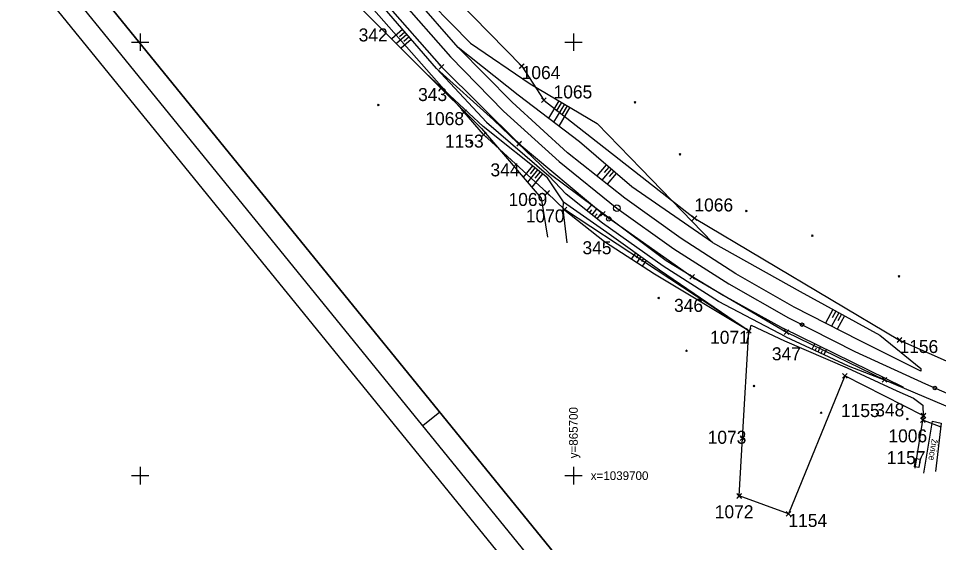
# Model space of a CAD drawing. Extents: x -866402 to -860377, y -1041908 to -1038598.
# Drawn here: x -865828.1 to -865615.7, y -1039715.4 to -1039594.6 of the extents above; entities that cross this region are included whole.
import ezdxf

# ---------------------------------------------------------------- set-up
doc = ezdxf.new("R2010")
doc.units = 0
for name, color, linetype in [('PS 02 trasa', 7, 'Continuous'), ('SZDC', 7, 'Continuous'), ('Vrstva 1', 7, 'Continuous'), ('Vrstva 16', 7, 'Continuous'), ('Vrstva 17', 7, 'Continuous'), ('Vrstva 25', 7, 'Continuous'), ('Vrstva 48', 7, 'Continuous'), ('Vrstva 49', 7, 'Continuous'), ('Vrstva 5', 7, 'Continuous'), ('Vrstva 60', 7, 'Continuous'), ('Vrstva 7', 7, 'Continuous')]:
    doc.layers.add(name, color=color, linetype=linetype)

msp = doc.modelspace()

# ---------------------------------------------------------------- linework, layer by layer
at = {"layer": 'PS 02 trasa'}
msp.add_lwpolyline([(-865802.08, -1039474.24), (-865794.86, -1039498.39), (-865785.65, -1039521.86), (-865775.31, -1039545), (-865761.69, -1039565.9), (-865757.08, -1039572.19), (-865755.1, -1039576.25), (-865752.8, -1039581.36), (-865743.42, -1039590.99), (-865730.44, -1039605.71), (-865712.52, -1039623.45), (-865693.19, -1039639.62), (-865672.58, -1039654.14), (-865650.83, -1039666.89), (-865628.19, -1039677.88), (-865605.51, -1039687.52)], dxfattribs=at)
at = {"layer": 'SZDC'}
for points in [[(-865615.16, -1039688.82), (-865619.36, -1039687.18), (-865619.2, -1039686.17), (-865637.35, -1039677), (-865650.37, -1039708.82), (-865661.76, -1039704.69), (-865660.98, -1039691.33), (-865659.53, -1039666.6), (-865702.06, -1039638.6), (-865706.05, -1039634.81), (-865720.72, -1039621.36), (-865725.25, -1039616.16), (-865755.92, -1039581.35), (-865785.84, -1039535.87), (-865799.85, -1039489.97), (-865807.56, -1039462.89)], [(-865787.18, -1039473.72), (-865783.46, -1039498.15), (-865782.19, -1039506.43), (-865756.49, -1039550.47), (-865738.23, -1039578.68), (-865711.94, -1039605.55), (-865706.85, -1039613.4), (-865672.07, -1039640.62), (-865624.73, -1039668.72), (-865611.2, -1039674.78)]]:
    msp.add_lwpolyline(points, dxfattribs=at)
at = {"layer": 'Vrstva 1'}
msp.add_line((-865730.86, -1039685.38), (-865734.74, -1039688.53), dxfattribs=at)
for points in [[(-866268.65, -1039040.03), (-865473.6, -1040017.5), (-865243.2, -1039830.1), (-866038.25, -1038852.63)], [(-866038.97, -1038859.66), (-865250.23, -1039829.38), (-865472.87, -1040010.47), (-866261.62, -1039040.75)], [(-866254.59, -1039041.47), (-865601.5, -1039844.41), (-865386.61, -1039669.62), (-866039.7, -1038866.69)], [(-866039.7, -1038866.69), (-865386.61, -1039669.62), (-865601.5, -1039844.41), (-866254.59, -1039041.47)]]:
    msp.add_lwpolyline(points, close=True, dxfattribs=at)
msp.add_lwpolyline([(-865806.07, -1039438.63), (-865803.19, -1039456.35), (-865799.75, -1039471.99), (-865795.04, -1039488.67), (-865789.64, -1039504.52), (-865781.76, -1039523.68), (-865773.42, -1039540.56), (-865769.61, -1039547.47), (-865760.78, -1039561.97), (-865750.57, -1039576.64), (-865740.27, -1039589.84), (-865728.38, -1039603.44), (-865716.15, -1039615.93), (-865703.31, -1039627.55), (-865689.97, -1039638.3), (-865676.85, -1039647.69), (-865664.1, -1039655.79), (-865650.33, -1039663.6), (-865635.03, -1039671.36), (-865618.75, -1039678.84), (-865602.04, -1039686.09)], dxfattribs=at)
for centre in [(-865647.23, -1039665.17), (-865616.58, -1039679.78)]:
    msp.add_circle(centre, 0.4, dxfattribs=at)
at = {"layer": 'Vrstva 16'}
msp.add_lwpolyline([(-865619.16, -1039699.39), (-865617.16, -1039687.42), (-865615.12, -1039687.91), (-865616.41, -1039699.06)], dxfattribs=at)
at = {"layer": 'Vrstva 17'}
msp.add_lwpolyline([(-865659.97, -1039669.26), (-865658.96, -1039665.28), (-865651.29, -1039668.88), (-865636.79, -1039675.1), (-865625.32, -1039680.45), (-865621.49, -1039682.1), (-865619.39, -1039683.77), (-865619.25, -1039686.27), (-865621.24, -1039698.26)], dxfattribs=at)
at = {"layer": 'Vrstva 25'}
msp.add_lwpolyline([(-865620.95, -1039696.02), (-865619.96, -1039696.18), (-865620.29, -1039698.15), (-865621.28, -1039697.99), (-865620.95, -1039696.02)], dxfattribs=at)
at = {"layer": 'Vrstva 48'}
for p, q in [((-865739.41, -1039597.14), (-865741.9, -1039599.3)), ((-865738.43, -1039598.27), (-865740.84, -1039600.37)), ((-865738.92, -1039597.7), (-865740.15, -1039598.77)), ((-865737.94, -1039598.84), (-865739.12, -1039599.87)), ((-865737.44, -1039599.4), (-865739.78, -1039601.43)), ((-865703.38, -1039613.53), (-865705.76, -1039617.56)), ((-865702.09, -1039614.3), (-865704.56, -1039618.47)), ((-865702.74, -1039613.92), (-865703.95, -1039615.97)), ((-865700.8, -1039615.06), (-865703.36, -1039619.39)), ((-865701.45, -1039614.68), (-865702.7, -1039616.81)), ((-865709.46, -1039628.53), (-865711.56, -1039631.17)), ((-865692.41, -1039628.35), (-865694.6, -1039630.89)), ((-865708.28, -1039629.46), (-865710.57, -1039632.33)), ((-865708.87, -1039628.99), (-865709.97, -1039630.37)), ((-865707.11, -1039630.4), (-865709.57, -1039633.48)), ((-865707.7, -1039629.93), (-865708.88, -1039631.42)), ((-865691.27, -1039629.33), (-865693.42, -1039631.82)), ((-865691.84, -1039628.84), (-865692.92, -1039630.1)), ((-865690.14, -1039630.31), (-865692.24, -1039632.76)), ((-865690.7, -1039629.82), (-865691.77, -1039631.05)), ((-865696.87, -1039638.93), (-865695.78, -1039637.55)), ((-865696.28, -1039639.4), (-865695.73, -1039638.7)), ((-865695.7, -1039639.86), (-865694.58, -1039638.45)), ((-865694.52, -1039640.79), (-865693.37, -1039639.34)), ((-865695.11, -1039640.33), (-865694.54, -1039639.61)), ((-865685.64, -1039648.61), (-865686.67, -1039650.05)), ((-865685.03, -1039649.04), (-865685.53, -1039649.75)), ((-865684.42, -1039649.48), (-865685.4, -1039650.86)), ((-865683.81, -1039649.91), (-865684.29, -1039650.59)), ((-865683.2, -1039650.35), (-865684.14, -1039651.68)), ((-865640.09, -1039661.69), (-865641.81, -1039664.82)), ((-865638.78, -1039662.42), (-865640.47, -1039665.5)), ((-865639.44, -1039662.06), (-865640.29, -1039663.61)), ((-865637.46, -1039663.14), (-865639.14, -1039666.18)), ((-865638.12, -1039662.78), (-865638.96, -1039664.31)), ((-865644.86, -1039670.8), (-865644.29, -1039669.58)), ((-865644.18, -1039671.11), (-865643.9, -1039670.51)), ((-865643.5, -1039671.43), (-865642.94, -1039670.24)), ((-865642.82, -1039671.74), (-865642.54, -1039671.16)), ((-865642.14, -1039672.06), (-865641.6, -1039670.9))]:
    msp.add_line(p, q, dxfattribs=at)
at = {"layer": 'Vrstva 49'}
for p, q in [((-865726.58, -1039601.24), (-865738.34, -1039587.77)), ((-865714.14, -1039613.9), (-865726.58, -1039601.24)), ((-865734.07, -1039607.15), (-865721.19, -1039619.94)), ((-865720.82, -1039619.46), (-865734.07, -1039607.15)), ((-865718.43, -1039617.94), (-865731.63, -1039606.09)), ((-865720.09, -1039618.51), (-865731.63, -1039606.09)), ((-865685.95, -1039613.73), (-865685.59, -1039614.08)), ((-865685.95, -1039614.08), (-865685.59, -1039613.73)), ((-865745.19, -1039614.34), (-865744.84, -1039614.7)), ((-865745.19, -1039614.7), (-865744.84, -1039614.34)), ((-865701.37, -1039625.52), (-865714.14, -1039613.9)), ((-865705.59, -1039630.26), (-865718.43, -1039617.94)), ((-865723.83, -1039622.98), (-865723.47, -1039623.33)), ((-865723.83, -1039623.33), (-865723.47, -1039622.98)), ((-865688.14, -1039636.02), (-865701.37, -1039625.52)), ((-865675.56, -1039625.72), (-865675.21, -1039626.07)), ((-865675.56, -1039626.07), (-865675.21, -1039625.72)), ((-865705.59, -1039630.26), (-865691.77, -1039640.53)), ((-865675.16, -1039645.3), (-865688.14, -1039636.02)), ((-865660.28, -1039638.81), (-865659.92, -1039639.17)), ((-865660.28, -1039639.17), (-865659.92, -1039638.81)), ((-865691.77, -1039640.53), (-865678.6, -1039650.4)), ((-865662.49, -1039653.47), (-865675.16, -1039645.3)), ((-865645.03, -1039644.5), (-865644.68, -1039644.85)), ((-865645.03, -1039644.85), (-865644.68, -1039644.5)), ((-865678.6, -1039650.4), (-865665.47, -1039658.34)), ((-865625.05, -1039653.85), (-865624.7, -1039654.2)), ((-865625.05, -1039654.2), (-865624.7, -1039653.85)), ((-865665.47, -1039658.34), (-865651.5, -1039666.04)), ((-865680.49, -1039658.87), (-865680.13, -1039659.22)), ((-865680.49, -1039659.22), (-865680.13, -1039658.87)), ((-865623.87, -1039679.59), (-865651.5, -1039666.04)), ((-865619.79, -1039675.87), (-865633.96, -1039668.82)), ((-865674.06, -1039670.99), (-865673.71, -1039671.34)), ((-865674.06, -1039671.34), (-865673.71, -1039670.99)), ((-865619.78, -1039675.28), (-865619.79, -1039675.87)), ((-865658.48, -1039679.17), (-865658.12, -1039679.52)), ((-865658.48, -1039679.52), (-865658.12, -1039679.17)), ((-865642.99, -1039685.29), (-865642.63, -1039685.64)), ((-865642.99, -1039685.64), (-865642.63, -1039685.29)), ((-865623.09, -1039686.72), (-865622.73, -1039687.07)), ((-865623.09, -1039687.07), (-865622.73, -1039686.72))]:
    msp.add_line(p, q, dxfattribs=at)
for points in [[(-865761.07, -1039546.8), (-865755.88, -1039557.76), (-865746.87, -1039571.98), (-865737.22, -1039586.54), (-865723.79, -1039600.27), (-865709.96, -1039609.65), (-865694.5, -1039618.78), (-865684.38, -1039629.26), (-865667.93, -1039646.22)], [(-865731.63, -1039606.09), (-865743.63, -1039592.29), (-865753.54, -1039580.41), (-865764.9, -1039562.64)], [(-865768.67, -1039563.7), (-865757.58, -1039583.86), (-865747.2, -1039594.01), (-865734.07, -1039607.15)], [(-865667.93, -1039646.22), (-865686.54, -1039633.4), (-865698.62, -1039623), (-865712.76, -1039612.22), (-865726.58, -1039601.24)], [(-865721.19, -1039619.94), (-865707.42, -1039636), (-865706.01, -1039644.99)], [(-865701.43, -1039646.28), (-865702.39, -1039638.53), (-865702.27, -1039636.85), (-865705.97, -1039631.3), (-865720.82, -1039619.46)], [(-865720.09, -1039618.51), (-865705.7, -1039630.83), (-865701.7, -1039635.11)], [(-865702.27, -1039636.85), (-865692.29, -1039643.87), (-865680.1, -1039652.55), (-865659.53, -1039666.6)], [(-865650.97, -1039667.95), (-865666.54, -1039659.84), (-865679.26, -1039651.7), (-865693.27, -1039641.78), (-865701.7, -1039635.11)], [(-865659.53, -1039666.6), (-865681.29, -1039653.53), (-865692.83, -1039646.05), (-865702.39, -1039638.53)], [(-865667.93, -1039646.22), (-865647.7, -1039657.51), (-865629.3, -1039667.62), (-865619.78, -1039675.28)], [(-865633.96, -1039668.82), (-865649.02, -1039661.15), (-865662.49, -1039653.47)], [(-865650.97, -1039667.95), (-865636.57, -1039674.65), (-865623.87, -1039679.59)]]:
    msp.add_lwpolyline(points, dxfattribs=at)
at = {"layer": 'Vrstva 5'}
for p, q in [((-865800, -1039598), (-865800, -1039602)), ((-865700, -1039598), (-865700, -1039602)), ((-865802, -1039600), (-865798, -1039600)), ((-865702, -1039600), (-865698, -1039600)), ((-865800, -1039698), (-865800, -1039702)), ((-865700, -1039698), (-865700, -1039702)), ((-865802, -1039700), (-865798, -1039700)), ((-865702, -1039700), (-865698, -1039700))]:
    msp.add_line(p, q, dxfattribs=at)
at = {"layer": 'Vrstva 60'}
for p, q in [((-865729.99, -1039606.16), (-865730.99, -1039605.16)), ((-865729.99, -1039605.26), (-865730.99, -1039606.26)), ((-865730.89, -1039606.16), (-865729.89, -1039605.16)), ((-865730.89, -1039605.26), (-865729.89, -1039606.26)), ((-865711.49, -1039606), (-865712.49, -1039605)), ((-865711.49, -1039605.1), (-865712.49, -1039606.1)), ((-865712.39, -1039606), (-865711.39, -1039605)), ((-865712.39, -1039605.1), (-865711.39, -1039606.1)), ((-865730.44, -1039605.71), (-865730.44, -1039605.71)), ((-865711.94, -1039605.55), (-865711.94, -1039605.55)), ((-865706.4, -1039613.85), (-865707.4, -1039612.85)), ((-865706.4, -1039612.95), (-865707.4, -1039613.95)), ((-865707.3, -1039613.85), (-865706.3, -1039612.85)), ((-865707.3, -1039612.95), (-865706.3, -1039613.95)), ((-865706.85, -1039613.4), (-865706.85, -1039613.4)), ((-865724.8, -1039616.61), (-865725.8, -1039615.61)), ((-865724.8, -1039615.71), (-865725.8, -1039616.71)), ((-865725.7, -1039616.61), (-865724.7, -1039615.61)), ((-865725.7, -1039615.71), (-865724.7, -1039616.71)), ((-865725.25, -1039616.16), (-865725.25, -1039616.16)), ((-865720.27, -1039621.81), (-865721.27, -1039620.81)), ((-865720.27, -1039620.91), (-865721.27, -1039621.91)), ((-865721.17, -1039621.81), (-865720.17, -1039620.81)), ((-865721.17, -1039620.91), (-865720.17, -1039621.91)), ((-865720.72, -1039621.36), (-865720.72, -1039621.36)), ((-865712.07, -1039623.9), (-865713.07, -1039622.9)), ((-865712.07, -1039622.99), (-865713.07, -1039623.99)), ((-865712.97, -1039623.9), (-865711.97, -1039622.9)), ((-865712.97, -1039622.99), (-865711.97, -1039623.99)), ((-865712.52, -1039623.45), (-865712.52, -1039623.45)), ((-865705.6, -1039635.26), (-865706.6, -1039634.26)), ((-865705.6, -1039634.36), (-865706.6, -1039635.36)), ((-865706.5, -1039635.26), (-865705.5, -1039634.26)), ((-865706.5, -1039634.36), (-865705.5, -1039635.36)), ((-865706.05, -1039634.81), (-865706.05, -1039634.81)), ((-865701.61, -1039639.05), (-865702.61, -1039638.05)), ((-865701.61, -1039638.15), (-865702.61, -1039639.15)), ((-865702.51, -1039639.05), (-865701.51, -1039638.05)), ((-865702.51, -1039638.15), (-865701.51, -1039639.15)), ((-865702.06, -1039638.6), (-865702.06, -1039638.6)), ((-865692.74, -1039640.07), (-865693.74, -1039639.07)), ((-865692.74, -1039639.17), (-865693.74, -1039640.17)), ((-865693.64, -1039640.07), (-865692.64, -1039639.07)), ((-865693.64, -1039639.17), (-865692.64, -1039640.17)), ((-865693.19, -1039639.62), (-865693.19, -1039639.62)), ((-865671.62, -1039641.07), (-865672.62, -1039640.07)), ((-865671.62, -1039640.17), (-865672.62, -1039641.17)), ((-865672.52, -1039641.07), (-865671.52, -1039640.07)), ((-865672.52, -1039640.17), (-865671.52, -1039641.17)), ((-865672.07, -1039640.62), (-865672.07, -1039640.62)), ((-865672.13, -1039654.59), (-865673.13, -1039653.59)), ((-865672.13, -1039653.69), (-865673.13, -1039654.69)), ((-865673.03, -1039654.59), (-865672.03, -1039653.59)), ((-865673.03, -1039653.69), (-865672.03, -1039654.69)), ((-865672.58, -1039654.14), (-865672.58, -1039654.14)), ((-865659.08, -1039667.05), (-865660.08, -1039666.05)), ((-865659.08, -1039666.15), (-865660.08, -1039667.15)), ((-865659.98, -1039667.05), (-865658.98, -1039666.05)), ((-865659.98, -1039666.15), (-865658.98, -1039667.15)), ((-865659.53, -1039666.6), (-865659.53, -1039666.6)), ((-865650.38, -1039667.34), (-865651.38, -1039666.34)), ((-865650.38, -1039666.44), (-865651.38, -1039667.44)), ((-865651.28, -1039667.34), (-865650.28, -1039666.34)), ((-865651.28, -1039666.44), (-865650.28, -1039667.44)), ((-865650.83, -1039666.89), (-865650.83, -1039666.89)), ((-865624.28, -1039669.17), (-865625.28, -1039668.17)), ((-865624.28, -1039668.27), (-865625.28, -1039669.27)), ((-865625.18, -1039669.17), (-865624.18, -1039668.17)), ((-865625.18, -1039668.27), (-865624.18, -1039669.27)), ((-865624.73, -1039668.72), (-865624.73, -1039668.72)), ((-865636.9, -1039677.45), (-865637.9, -1039676.45)), ((-865636.9, -1039676.55), (-865637.9, -1039677.55)), ((-865637.8, -1039677.45), (-865636.8, -1039676.45)), ((-865637.8, -1039676.55), (-865636.8, -1039677.55)), ((-865637.35, -1039677), (-865637.35, -1039677)), ((-865627.74, -1039678.33), (-865628.74, -1039677.33)), ((-865627.74, -1039677.43), (-865628.74, -1039678.43)), ((-865628.64, -1039678.33), (-865627.64, -1039677.33)), ((-865628.64, -1039677.43), (-865627.64, -1039678.43)), ((-865628.19, -1039677.88), (-865628.19, -1039677.88)), ((-865618.75, -1039686.62), (-865619.75, -1039685.62)), ((-865618.75, -1039685.72), (-865619.75, -1039686.72)), ((-865619.65, -1039686.62), (-865618.65, -1039685.62)), ((-865619.65, -1039685.72), (-865618.65, -1039686.72)), ((-865618.91, -1039687.63), (-865619.91, -1039686.63)), ((-865618.91, -1039686.73), (-865619.91, -1039687.73)), ((-865619.81, -1039687.63), (-865618.81, -1039686.63)), ((-865619.81, -1039686.73), (-865618.81, -1039687.73)), ((-865619.36, -1039687.18), (-865619.36, -1039687.18)), ((-865619.2, -1039686.17), (-865619.2, -1039686.17)), ((-865660.53, -1039691.78), (-865661.53, -1039690.78)), ((-865660.53, -1039690.88), (-865661.53, -1039691.88)), ((-865661.43, -1039691.78), (-865660.43, -1039690.78)), ((-865661.43, -1039690.88), (-865660.43, -1039691.88)), ((-865660.98, -1039691.33), (-865660.98, -1039691.33)), ((-865661.31, -1039705.14), (-865662.31, -1039704.14)), ((-865661.31, -1039704.24), (-865662.31, -1039705.24)), ((-865662.21, -1039705.14), (-865661.21, -1039704.14)), ((-865662.21, -1039704.24), (-865661.21, -1039705.24)), ((-865661.76, -1039704.69), (-865661.76, -1039704.69)), ((-865649.92, -1039709.27), (-865650.92, -1039708.27)), ((-865649.92, -1039708.37), (-865650.92, -1039709.37)), ((-865650.82, -1039709.27), (-865649.82, -1039708.27)), ((-865650.82, -1039708.37), (-865649.82, -1039709.37)), ((-865650.37, -1039708.82), (-865650.37, -1039708.82))]:
    msp.add_line(p, q, dxfattribs=at)
at = {"layer": 'Vrstva 7'}
msp.add_line((-865691.89, -1039640.79), (-865691.79, -1039640.79), dxfattribs=at)
for centre, radius in [((-865689.97, -1039638.3), 0.75), ((-865691.84, -1039640.79), 0.5)]:
    msp.add_circle(centre, radius, dxfattribs=at)

# ---------------------------------------------------------------- texts
at = {"layer": 'Vrstva 16'}
msp.add_text('živice', height=1.5, rotation=260.5353, dxfattribs=at).set_placement((-865617.27, -1039691.46))
at = {"layer": 'Vrstva 5'}
msp.add_text('y=865700', height=2, rotation=90, dxfattribs=at).set_placement((-865699, -1039696))
msp.add_text('x=1039700', height=2, dxfattribs=at).set_placement((-865696, -1039701))
at = {"layer": 'Vrstva 60'}
for s, p in [('342', (-865749.56, -1039599.87)), ('1064', (-865711.94, -1039608.55)), ('343', (-865735.85, -1039613.61)), ('1065', (-865704.58, -1039613.01)), ('1068', (-865734.17, -1039619.16)), ('1153', (-865729.64, -1039624.36)), ('344', (-865719.14, -1039630.98)), ('1069', (-865714.97, -1039637.81)), ('1066', (-865672.07, -1039639.07)), ('1070', (-865710.98, -1039641.6)), ('345', (-865697.91, -1039648.94)), ('346', (-865676.77, -1039662.23)), ('1071', (-865668.45, -1039669.6)), ('1156', (-865624.73, -1039671.72)), ('347', (-865654.19, -1039673.4)), ('1155', (-865638.24, -1039686.49)), ('348', (-865630.33, -1039686.33)), ('1073', (-865669.01, -1039692.65)), ('1006', (-865627.29, -1039692.32)), ('1157', (-865627.68, -1039697.34)), ('1072', (-865667.37, -1039709.83)), ('1154', (-865650.37, -1039711.82))]:
    msp.add_text(s, height=3, dxfattribs=at).set_placement(p)

doc.saveas('drawing.dxf')
